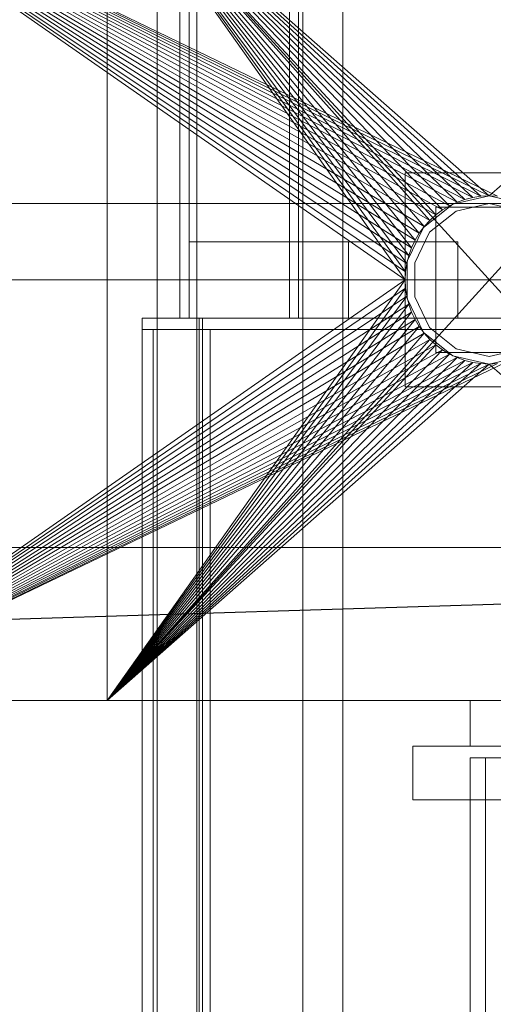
# Model space of a CAD drawing. Header units: millimetres. Extents: x -2233 to 61924, y -68080 to 6847.
# Tile 581 of 656: x 23927 to 24051, y -17870 to -17612. Entities that reach past the tile are written whole.
import ezdxf

# ---------------------------------------------------------------- set-up
doc = ezdxf.new("R2010")
doc.units = ezdxf.units.MM
doc.layers.add('superior_briquetadora', color=7, linetype='Continuous', lineweight=0)
doc.layers.add('superior_C02', color=7, linetype='Continuous', lineweight=0)

msp = doc.modelspace()

# ---------------------------------------------------------------- linework, layer by layer
at = {"layer": 'superior_briquetadora'}
for p, q in [((23870.067, -17570), (24028.067, -17680)), ((24028.173, -17677.844), (23870.067, -17570)), ((24028.49, -17675.708), (23870.067, -17570)), ((24029.015, -17673.614), (23870.067, -17570)), ((24029.742, -17671.581), (23870.067, -17570)), ((24030.665, -17669.629), (23870.067, -17570)), ((24031.775, -17667.777), (23870.067, -17570)), ((24033.061, -17666.043), (23870.067, -17570)), ((24034.511, -17664.444), (23870.067, -17570)), ((24036.111, -17662.994), (23870.067, -17570)), ((24037.845, -17661.708), (23870.067, -17570)), ((24039.697, -17660.598), (23870.067, -17570)), ((24041.648, -17659.675), (23870.067, -17570)), ((24043.681, -17658.947), (23870.067, -17570)), ((24045.775, -17658.423), (23870.067, -17570)), ((24047.911, -17658.106), (23870.067, -17570)), ((24050.067, -17658), (23870.067, -17570)), ((24052.224, -17658.106), (23870.067, -17570)), ((23950.067, -17790), (23950.067, -17570)), ((23950.067, -17570), (24028.067, -17680)), ((23950.067, -17570), (24039.697, -17660.598)), ((24037.845, -17661.708), (23950.067, -17570)), ((24036.111, -17662.994), (23950.067, -17570)), ((24034.511, -17664.444), (23950.067, -17570)), ((24033.061, -17666.043), (23950.067, -17570)), ((24031.775, -17667.777), (23950.067, -17570)), ((24030.665, -17669.629), (23950.067, -17570)), ((24029.742, -17671.581), (23950.067, -17570)), ((24029.015, -17673.614), (23950.067, -17570)), ((24028.49, -17675.708), (23950.067, -17570)), ((24028.173, -17677.844), (23950.067, -17570)), ((23950.067, -17570), (24041.648, -17659.675)), ((23950.067, -17570), (24043.681, -17658.947)), ((23950.067, -17570), (24045.775, -17658.423)), ((23950.067, -17570), (24047.911, -17658.106)), ((23950.067, -17570), (24050.067, -17658)), ((23950.067, -17790), (24150.067, -17570)), ((23950.067, -17570), (24150.067, -17790)), ((24050.067, -17658), (24150.067, -17570)), ((24072.067, -17652), (24028.067, -17652)), ((24028.067, -17652), (24028.067, -17708)), ((24050.067, -17658), (24040.522, -17660.179)), ((24041.648, -17659.675), (24043.681, -17658.947)), ((24043.681, -17658.947), (24045.775, -17658.423)), ((24045.775, -17658.423), (24047.911, -17658.106)), ((24047.911, -17658.106), (24050.067, -17658)), ((24059.613, -17660.179), (24050.067, -17658)), ((24050.067, -17658), (24052.224, -17658.106)), ((23900.067, -17660), (25800.067, -17660)), ((24040.522, -17660.179), (24032.867, -17666.283)), ((24036.067, -17661), (24036.067, -17699)), ((24064.067, -17661), (24036.067, -17661)), ((24036.111, -17662.994), (24037.845, -17661.708)), ((24037.845, -17661.708), (24039.697, -17660.598)), ((24039.697, -17660.598), (24041.648, -17659.675)), ((24050.067, -17660), (24041.39, -17661.981)), ((24058.745, -17661.981), (24050.067, -17660)), ((24041.39, -17661.981), (24034.431, -17667.53)), ((24034.511, -17664.444), (24036.111, -17662.994)), ((24032.867, -17666.283), (24028.619, -17675.105)), ((24031.775, -17667.777), (24033.061, -17666.043)), ((24033.061, -17666.043), (24034.511, -17664.444)), ((24034.431, -17667.53), (24030.569, -17675.55)), ((24030.665, -17669.629), (24031.775, -17667.777)), ((24029.015, -17673.614), (24029.742, -17671.581)), ((24029.742, -17671.581), (24030.665, -17669.629)), ((24028.49, -17675.708), (24029.015, -17673.614)), ((24028.173, -17677.844), (24028.49, -17675.708)), ((24028.619, -17675.105), (24028.619, -17684.895)), ((24030.569, -17675.55), (24030.569, -17684.45)), ((24028.067, -17680), (24028.173, -17677.844)), ((25950.067, -17680), (23750.067, -17680)), ((24028.067, -17680), (23870.067, -17790)), ((24028.173, -17682.156), (23870.067, -17790)), ((23950.067, -17790), (24028.067, -17680)), ((23950.067, -17790), (24028.173, -17682.156)), ((24028.067, -17680), (24028.173, -17682.156)), ((24028.173, -17682.156), (24028.49, -17684.292)), ((24028.49, -17684.292), (23870.067, -17790)), ((23950.067, -17790), (24028.49, -17684.292)), ((24028.49, -17684.292), (24029.015, -17686.386)), ((24028.619, -17684.895), (24032.867, -17693.717)), ((24030.569, -17684.45), (24034.431, -17692.47)), ((24029.015, -17686.386), (23870.067, -17790)), ((23950.067, -17790), (24029.015, -17686.386)), ((24029.015, -17686.386), (24029.742, -17688.419)), ((24029.742, -17688.419), (23870.067, -17790)), ((23950.067, -17790), (24029.742, -17688.419)), ((24029.742, -17688.419), (24030.665, -17690.371)), ((24030.665, -17690.371), (23870.067, -17790)), ((24031.775, -17692.223), (23870.067, -17790)), ((23950.067, -17790), (24030.665, -17690.371)), ((23950.067, -17790), (24031.775, -17692.223)), ((24030.665, -17690.371), (24031.775, -17692.223)), ((24031.775, -17692.223), (24033.061, -17693.957)), ((24034.431, -17692.47), (24041.39, -17698.019)), ((24033.061, -17693.957), (23870.067, -17790)), ((23950.067, -17790), (24033.061, -17693.957)), ((24032.867, -17693.717), (24040.522, -17699.821)), ((24033.061, -17693.957), (24034.511, -17695.556)), ((24034.511, -17695.556), (23870.067, -17790)), ((24036.111, -17697.006), (23870.067, -17790)), ((23950.067, -17790), (24034.511, -17695.556)), ((24036.111, -17697.006), (23950.067, -17790)), ((24034.511, -17695.556), (24036.111, -17697.006)), ((24036.111, -17697.006), (24037.845, -17698.292)), ((24037.845, -17698.292), (23870.067, -17790)), ((24039.697, -17699.402), (23870.067, -17790)), ((24041.648, -17700.325), (23870.067, -17790)), ((24037.845, -17698.292), (23950.067, -17790)), ((24039.697, -17699.402), (23950.067, -17790)), ((24041.648, -17700.325), (23950.067, -17790)), ((24036.067, -17699), (24064.067, -17699)), ((24037.845, -17698.292), (24039.697, -17699.402)), ((24039.697, -17699.402), (24041.648, -17700.325)), ((24040.522, -17699.821), (24050.067, -17702)), ((24041.39, -17698.019), (24050.067, -17700)), ((24041.648, -17700.325), (24043.681, -17701.053)), ((24050.067, -17700), (24058.745, -17698.019)), ((24050.067, -17702), (24059.613, -17699.821)), ((24043.681, -17701.053), (23870.067, -17790)), ((24054.359, -17701.577), (23870.067, -17790)), ((24045.775, -17701.577), (23870.067, -17790)), ((24052.224, -17701.894), (23870.067, -17790)), ((24047.911, -17701.894), (23870.067, -17790)), ((24050.067, -17702), (23870.067, -17790)), ((24043.681, -17701.053), (23950.067, -17790)), ((24045.775, -17701.577), (23950.067, -17790)), ((24047.911, -17701.894), (23950.067, -17790)), ((24050.067, -17702), (23950.067, -17790)), ((24043.681, -17701.053), (24045.775, -17701.577)), ((24045.775, -17701.577), (24047.911, -17701.894)), ((24047.911, -17701.894), (24050.067, -17702)), ((24050.067, -17702), (24052.224, -17701.894)), ((24050.067, -17702), (24150.067, -17790)), ((24028.067, -17708), (24072.067, -17708)), ((23750.067, -17790), (24150.067, -17790)), ((23870.067, -17790), (24150.067, -17790)), ((24350.067, -17790), (23870.067, -17790)), ((23870.067, -17790), (23950.067, -17790)), ((25830.067, -17790), (23870.067, -17790)), ((23950.067, -17790), (23879.479, -17790)), ((23950.067, -17790), (23880.462, -17790)), ((23950.067, -17790), (23886.973, -17790)), ((23886.973, -17790), (23929.237, -17790)), ((23900.067, -17790), (24150.067, -17790)), ((24150.067, -17790), (23929.237, -17790)), ((23929.237, -17790), (23954.067, -17790)), ((24150.067, -17790), (23950.067, -17790)), ((23954.067, -17790), (24230.067, -17790)), ((23954.067, -17790), (25456.734, -17790)), ((24045.067, -17790), (24047.543, -17790)), ((24045.067, -17790), (24045.067, -17802)), ((24047.543, -17790), (24054.48, -17790)), ((24030.067, -17816), (24030.067, -17802)), ((24110.067, -17802), (24030.067, -17802)), ((24047.543, -17802), (24045.067, -17802)), ((24054.48, -17802), (24047.543, -17802)), ((24045.067, -17805), (24045.067, -18195)), ((24049.067, -17805), (24045.067, -17805)), ((24045.067, -17805), (24135.067, -17805)), ((24049.067, -17805), (24049.067, -18195)), ((24139.067, -17805), (24049.067, -17805)), ((24110.067, -17816), (24030.067, -17816)), ((24045.067, -17816), (24047.543, -17816)), ((24045.067, -17816), (24045.067, -18194)), ((24047.543, -17816), (24054.48, -17816))]:
    msp.add_line(p, q, dxfattribs=at)
at = {"layer": 'superior_C02'}
for p, q in [((23963.136, -17550), (23963.136, -18450)), ((23969.109, -17550), (23969.109, -17690)), ((23971.493, -17690), (23971.493, -17550)), ((23973.568, -18450), (23973.568, -17550)), ((23997.745, -17690), (23997.745, -17550)), ((24000.129, -17550), (24000.129, -17690)), ((24001.318, -18450), (24001.318, -17550)), ((24011.75, -17550), (24011.75, -18450)), ((24000.129, -17670), (23971.493, -17670)), ((23971.493, -17670), (23971.493, -17690)), ((24013.22, -17670), (23971.493, -17670)), ((24000.129, -17690), (24000.129, -17670)), ((24041.857, -17670), (24000.129, -17670)), ((24013.22, -17690), (24013.22, -17670)), ((24013.22, -17670), (24041.857, -17670)), ((24041.857, -17670), (24041.857, -17690)), ((24379.243, -17690), (23959.241, -17690)), ((23959.241, -17690), (23959.241, -17693)), ((23974.144, -17690), (23959.241, -17690)), ((23969.109, -17690), (23997.745, -17690)), ((23969.109, -17690), (23971.493, -17690)), ((23971.493, -17690), (24000.129, -17690)), ((23971.493, -17690), (24013.22, -17690)), ((24394.146, -17690), (23974.144, -17690)), ((23974.144, -17690), (23974.144, -18310)), ((23975.038, -17690), (23974.144, -17690)), ((23974.144, -17693), (23974.144, -17690)), ((23975.038, -18310), (23975.038, -17690)), ((23975.038, -17690), (24395.04, -17690)), ((24000.129, -17690), (23997.745, -17690)), ((24041.857, -17690), (24000.129, -17690)), ((24041.857, -17690), (24013.22, -17690)), ((23959.241, -17693), (24379.243, -17693)), ((23959.241, -17693), (23974.144, -17693)), ((23962.105, -17693), (23959.241, -17693)), ((23959.241, -17693), (23959.241, -18307)), ((23962.105, -18307), (23962.105, -17693)), ((23977.008, -17693), (23962.105, -17693)), ((24394.146, -17693), (23974.144, -17693)), ((23974.144, -18307), (23974.144, -17693)), ((23974.144, -17693), (23977.008, -17693)), ((23977.008, -17693), (23977.008, -18307)), ((15575.415, -17750), (24634.01, -17750)), ((24635.508, -17750), (15576.913, -17750)), ((23830.921, -17771.702), (24524.933, -17750)), ((24526.711, -17750), (23832.7, -17771.702))]:
    msp.add_line(p, q, dxfattribs=at)

doc.saveas('drawing.dxf')
